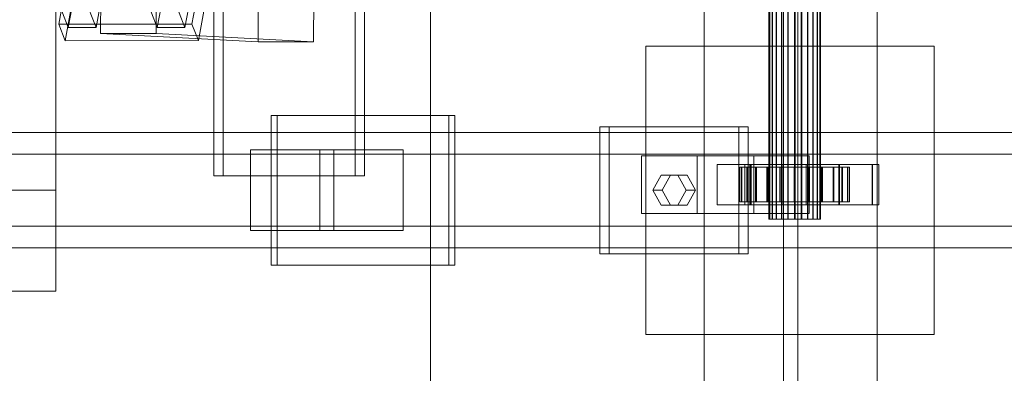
# Model space of a CAD drawing. Header units: millimetres. Extents: x -4738 to 65662, y -68080 to 6847.
# Tile 474 of 656: x 8966 to 9307, y -18494 to -18371. Entities that reach past the tile are written whole.
import ezdxf

# ---------------------------------------------------------------- set-up
doc = ezdxf.new("R2010")
doc.units = ezdxf.units.MM
for name, color, linetype, lineweight in [('COTAS_O', 1, 'Continuous', 0), ('superior_C01', 7, 'Continuous', 0), ('superior_mezcladora', 7, 'Continuous', 0)]:
    doc.layers.add(name, color=color, linetype=linetype, lineweight=lineweight)
doc.dimstyles.new('R19_100', dxfattribs={"dimtxt": 250, "dimasz": 150, "dimexe": 150, "dimexo": 80, "dimgap": 100, "dimtad": 1, "dimtih": 1, "dimtoh": 1, "dimdsep": 46, "dimcen": 0.09, "dimadec": 0, "dimazin": 0, "dimtfac": 1, "dimtdec": 4, "dimtofl": 0, "dimtmove": 0, "dimatfit": 3, "dimfxl": 1, "dimtolj": 1, "dimtzin": 0, "dimarcsym": 0})

# ---------------------------------------------------------------- blocks, each defined once
blk = doc.blocks.new('DIM_R30_39')
at = {"layer": 'COTAS_O'}
for p, q in [((9108.38, -17350), (9063.38, -17500)), ((9808.38, -17350), (9108.38, -17350)), ((9108.38, -18650), (9108.38, -17350)), ((9108.38, -17350), (9153.38, -17500)), ((9108.38, -18650), (9063.38, -18500)), ((9108.38, -18650), (9153.38, -18500)), ((9808.38, -18650), (9108.38, -18650))]:
    blk.add_line(p, q, dxfattribs=at)
blk.add_text('1300 O', height=250, rotation=90, dxfattribs=at).set_placement((9008.38, -18000))

msp = doc.modelspace()

# ---------------------------------------------------------------- linework, layer by layer
at = {"layer": 'superior_C01'}
for p, q in [((9203.297, -17020), (9203.297, -18980)), ((9230.797, -17020), (9230.797, -18980)), ((9235.797, -18980), (9235.797, -17020)), ((9263.297, -18980), (9263.297, -17020)), ((9225.663, -18440), (9225.663, -17560)), ((9225.944, -18440), (9225.944, -17560)), ((9225.996, -18440), (9225.996, -17560)), ((9226.819, -18440), (9226.819, -17560)), ((9226.919, -18440), (9226.919, -17560)), ((9228.228, -18440), (9228.228, -17560)), ((9228.37, -18440), (9228.37, -17560)), ((9230.076, -18440), (9230.076, -17560)), ((9230.25, -18440), (9230.25, -17560)), ((9232.236, -18440), (9232.236, -17560)), ((9232.431, -18440), (9232.431, -17560)), ((9234.562, -18440), (9234.562, -17560)), ((9234.763, -18440), (9234.763, -17560)), ((9236.895, -18440), (9236.895, -17560)), ((9237.089, -18440), (9237.089, -17560)), ((9239.075, -18440), (9239.075, -17560)), ((9239.25, -18440), (9239.25, -17560)), ((9240.955, -18440), (9240.955, -17560)), ((9241.098, -18440), (9241.098, -17560)), ((9242.406, -18440), (9242.406, -17560)), ((9242.507, -18440), (9242.507, -17560)), ((9243.329, -17560), (9243.329, -18440)), ((9243.382, -18440), (9243.382, -17560)), ((9243.662, -18440), (9243.662, -17560)), ((9033.245, -17575), (9033.245, -18425)), ((9036.481, -18425), (9036.481, -17575)), ((9082.164, -18425), (9082.164, -17575)), ((9085.399, -17575), (9085.399, -18425)), ((8972.08, -18346.02), (8982.712, -18373.551)), ((8992.342, -18373.539), (8981.709, -18346.008)), ((9002.894, -18345.981), (9013.527, -18373.513)), ((9023.157, -18373.501), (9012.524, -18345.969)), ((8993.972, -18357.646), (8993.904, -18375.644)), ((9013.163, -18375.644), (9013.231, -18357.646)), ((8981.532, -18360.939), (8979.38, -18372.408)), ((8982.712, -18373.551), (8984.864, -18362.083)), ((8994.494, -18362.071), (8992.342, -18373.539)), ((9013.527, -18373.513), (9015.679, -18362.045)), ((9025.309, -18362.033), (9023.157, -18373.501)), ((9025.603, -18372.35), (9027.755, -18360.882)), ((9048.535, -18378.512), (9048.604, -18360.514)), ((9067.863, -18360.514), (9067.794, -18378.512)), ((8981.596, -18378.143), (8983.747, -18366.675)), ((9029.97, -18366.618), (9027.818, -18378.086)), ((8979.38, -18372.408), (9025.603, -18372.35)), ((8979.38, -18372.408), (8981.596, -18378.143)), ((9027.818, -18378.086), (9025.603, -18372.35)), ((8992.342, -18373.539), (8982.712, -18373.551)), ((8993.904, -18375.644), (9013.163, -18375.644)), ((9048.535, -18378.512), (8993.904, -18375.644)), ((9067.794, -18378.512), (9013.163, -18375.644)), ((9023.157, -18373.501), (9013.527, -18373.513)), ((9027.818, -18378.086), (8981.596, -18378.143)), ((9067.794, -18378.512), (9048.535, -18378.512)), ((9183.027, -18480), (9183.027, -18380)), ((9183.027, -18380), (9283.027, -18380)), ((9283.027, -18380), (9283.027, -18480)), ((9114.665, -18404), (9053.035, -18404)), ((9053.035, -18404), (9053.035, -18456)), ((9055.192, -18404), (9053.035, -18404)), ((9055.192, -18456), (9055.192, -18404)), ((9055.192, -18404), (9116.821, -18404)), ((9114.665, -18456), (9114.665, -18404)), ((9114.665, -18404), (9116.821, -18404)), ((9116.821, -18404), (9116.821, -18456)), ((9528.163, -18410), (8372.601, -18410)), ((8383.386, -18410), (9538.948, -18410)), ((9605.003, -18410), (8449.442, -18410)), ((8462.923, -18410), (9618.484, -18410)), ((9215.275, -18408), (9167.126, -18408)), ((9167.126, -18408), (9167.126, -18452)), ((9170.362, -18408), (9167.126, -18408)), ((9170.362, -18452), (9170.362, -18408)), ((9170.362, -18408), (9218.51, -18408)), ((9215.275, -18452), (9215.275, -18408)), ((9215.275, -18408), (9218.51, -18408)), ((9218.51, -18408), (9218.51, -18452)), ((9074.845, -18416), (9045.956, -18416)), ((9045.956, -18416), (9045.956, -18444)), ((9069.944, -18416), (9045.956, -18416)), ((9069.944, -18444), (9069.944, -18416)), ((9069.944, -18416), (9098.833, -18416)), ((9074.845, -18444), (9074.845, -18416)), ((9074.845, -18416), (9098.833, -18416)), ((9098.833, -18416), (9098.833, -18444)), ((9526.231, -18417.5), (8448.858, -18417.5)), ((8463.506, -18417.5), (9540.879, -18417.5)), ((9200.83, -18418), (9181.571, -18418)), ((9181.571, -18418), (9181.571, -18438)), ((9220.45, -18418), (9181.571, -18418)), ((9200.83, -18438), (9200.83, -18418)), ((9200.83, -18418), (9239.709, -18418)), ((9220.45, -18438), (9220.45, -18418)), ((9220.45, -18418), (9239.709, -18418)), ((9239.709, -18418), (9239.709, -18438)), ((9219.371, -18421), (9207.815, -18421)), ((9207.815, -18421), (9207.815, -18435)), ((9219.139, -18421), (9207.815, -18421)), ((9216.256, -18422), (9215.664, -18422)), ((9215.664, -18422), (9225.663, -18422)), ((9215.664, -18434), (9215.664, -18422)), ((9215.664, -18422), (9216.366, -18422)), ((9218.103, -18422), (9216.256, -18422)), ((9216.256, -18422), (9225.944, -18422)), ((9216.256, -18434), (9216.256, -18422)), ((9216.366, -18422), (9225.996, -18422)), ((9216.366, -18434), (9216.366, -18422)), ((9216.366, -18422), (9218.316, -18422)), ((9261.664, -18421), (9217.368, -18421)), ((9217.368, -18421), (9217.368, -18435)), ((9219.524, -18421), (9217.368, -18421)), ((9221.078, -18422), (9218.103, -18422)), ((9218.103, -18422), (9226.819, -18422)), ((9218.103, -18434), (9218.103, -18422)), ((9218.316, -18422), (9226.919, -18422)), ((9218.316, -18434), (9218.316, -18422)), ((9218.316, -18422), (9221.379, -18422)), ((9219.139, -18435), (9219.139, -18421)), ((9219.139, -18421), (9230.695, -18421)), ((9219.371, -18435), (9219.371, -18421)), ((9219.371, -18421), (9230.695, -18421)), ((9219.524, -18435), (9219.524, -18421)), ((9219.524, -18421), (9263.821, -18421)), ((9224.979, -18422), (9221.078, -18422)), ((9221.078, -18422), (9228.228, -18422)), ((9221.078, -18434), (9221.078, -18422)), ((9221.379, -18422), (9228.37, -18422)), ((9221.379, -18434), (9221.379, -18422)), ((9221.379, -18422), (9225.348, -18422)), ((9229.54, -18422), (9224.979, -18422)), ((9224.979, -18422), (9230.076, -18422)), ((9224.979, -18434), (9224.979, -18422)), ((9225.348, -18422), (9230.25, -18422)), ((9225.348, -18434), (9225.348, -18422)), ((9225.348, -18422), (9229.951, -18422)), ((9225.663, -18422), (9225.944, -18422)), ((9225.663, -18422), (9225.663, -18434)), ((9225.996, -18422), (9225.663, -18422)), ((9225.944, -18422), (9226.819, -18422)), ((9225.944, -18422), (9225.944, -18434)), ((9225.996, -18422), (9225.996, -18434)), ((9226.919, -18422), (9225.996, -18422)), ((9226.819, -18422), (9228.228, -18422)), ((9226.819, -18422), (9226.819, -18434)), ((9226.919, -18422), (9226.919, -18434)), ((9228.37, -18422), (9226.919, -18422)), ((9228.228, -18422), (9230.076, -18422)), ((9228.228, -18422), (9228.228, -18434)), ((9228.37, -18422), (9228.37, -18434)), ((9230.25, -18422), (9228.37, -18422)), ((9234.45, -18422), (9229.54, -18422)), ((9229.54, -18422), (9232.236, -18422)), ((9229.54, -18434), (9229.54, -18422)), ((9229.951, -18422), (9232.431, -18422)), ((9229.951, -18434), (9229.951, -18422)), ((9229.951, -18422), (9234.875, -18422)), ((9230.076, -18422), (9232.236, -18422)), ((9230.076, -18422), (9230.076, -18434)), ((9230.25, -18422), (9230.25, -18434)), ((9232.431, -18422), (9230.25, -18422)), ((9230.695, -18421), (9230.695, -18435)), ((9232.236, -18422), (9234.562, -18422)), ((9232.236, -18422), (9232.236, -18434)), ((9232.431, -18422), (9232.431, -18434)), ((9234.763, -18422), (9232.431, -18422)), ((9239.375, -18422), (9234.45, -18422)), ((9234.45, -18422), (9234.562, -18422)), ((9234.45, -18434), (9234.45, -18422)), ((9234.562, -18422), (9236.895, -18422)), ((9234.562, -18422), (9234.562, -18434)), ((9234.875, -18422), (9234.763, -18422)), ((9234.763, -18422), (9234.763, -18434)), ((9237.089, -18422), (9234.763, -18422)), ((9234.875, -18434), (9234.875, -18422)), ((9234.875, -18422), (9239.785, -18422)), ((9239.375, -18422), (9236.895, -18422)), ((9236.895, -18422), (9239.075, -18422)), ((9236.895, -18422), (9236.895, -18434)), ((9239.785, -18422), (9237.089, -18422)), ((9237.089, -18422), (9237.089, -18434)), ((9239.25, -18422), (9237.089, -18422)), ((9250.186, -18421), (9238.63, -18421)), ((9238.63, -18421), (9238.63, -18435)), ((9249.954, -18421), (9238.63, -18421)), ((9243.978, -18422), (9239.075, -18422)), ((9239.075, -18422), (9240.955, -18422)), ((9239.075, -18422), (9239.075, -18434)), ((9244.346, -18422), (9239.25, -18422)), ((9239.25, -18422), (9239.25, -18434)), ((9241.098, -18422), (9239.25, -18422)), ((9243.978, -18422), (9239.375, -18422)), ((9239.375, -18434), (9239.375, -18422)), ((9239.785, -18434), (9239.785, -18422)), ((9239.785, -18422), (9244.346, -18422)), ((9247.947, -18422), (9240.955, -18422)), ((9240.955, -18422), (9242.406, -18422)), ((9240.955, -18422), (9240.955, -18434)), ((9248.247, -18422), (9241.098, -18422)), ((9241.098, -18422), (9241.098, -18434)), ((9242.507, -18422), (9241.098, -18422)), ((9251.01, -18422), (9242.406, -18422)), ((9242.406, -18422), (9243.329, -18422)), ((9242.406, -18422), (9242.406, -18434)), ((9251.223, -18422), (9242.507, -18422)), ((9242.507, -18422), (9242.507, -18434)), ((9243.382, -18422), (9242.507, -18422)), ((9243.329, -18422), (9252.959, -18422)), ((9243.329, -18434), (9243.329, -18422)), ((9243.329, -18422), (9243.662, -18422)), ((9253.069, -18422), (9243.382, -18422)), ((9243.382, -18422), (9243.382, -18434)), ((9243.662, -18422), (9243.382, -18422)), ((9253.662, -18422), (9243.662, -18422)), ((9243.662, -18422), (9243.662, -18434)), ((9247.947, -18422), (9243.978, -18422)), ((9243.978, -18434), (9243.978, -18422)), ((9244.346, -18434), (9244.346, -18422)), ((9244.346, -18422), (9248.247, -18422)), ((9251.01, -18422), (9247.947, -18422)), ((9247.947, -18434), (9247.947, -18422)), ((9248.247, -18434), (9248.247, -18422)), ((9248.247, -18422), (9251.223, -18422)), ((9249.954, -18435), (9249.954, -18421)), ((9249.954, -18421), (9261.51, -18421)), ((9250.186, -18435), (9250.186, -18421)), ((9250.186, -18421), (9261.51, -18421)), ((9252.959, -18422), (9251.01, -18422)), ((9251.01, -18434), (9251.01, -18422)), ((9251.223, -18434), (9251.223, -18422)), ((9251.223, -18422), (9253.069, -18422)), ((9252.959, -18422), (9252.959, -18434)), ((9253.662, -18422), (9252.959, -18422)), ((9253.069, -18434), (9253.069, -18422)), ((9253.069, -18422), (9253.662, -18422)), ((9253.662, -18434), (9253.662, -18422)), ((9261.51, -18421), (9261.51, -18435)), ((9261.664, -18435), (9261.664, -18421)), ((9261.664, -18421), (9263.821, -18421)), ((9263.821, -18421), (9263.821, -18435)), ((9033.245, -18425), (9082.164, -18425)), ((9033.245, -18425), (9036.481, -18425)), ((9085.399, -18425), (9036.481, -18425)), ((9085.399, -18425), (9082.164, -18425)), ((9185.423, -18430), (9188.312, -18424.804)), ((9188.312, -18424.804), (9194.09, -18424.804)), ((9191.547, -18424.804), (9188.312, -18424.804)), ((9191.547, -18424.804), (9188.658, -18430)), ((9197.325, -18424.804), (9191.547, -18424.804)), ((9194.09, -18424.804), (9196.978, -18430)), ((9197.325, -18424.804), (9194.09, -18424.804)), ((9200.214, -18430), (9197.325, -18424.804)), ((9188.312, -18435.196), (9185.423, -18430)), ((9185.423, -18430), (9188.658, -18430)), ((9188.658, -18430), (9191.547, -18435.196)), ((9196.978, -18430), (9194.09, -18435.196)), ((9200.214, -18430), (9196.978, -18430)), ((9197.325, -18435.196), (9200.214, -18430)), ((9225.663, -18434), (9215.664, -18434)), ((9215.664, -18434), (9216.256, -18434)), ((9216.366, -18434), (9215.664, -18434)), ((9225.944, -18434), (9216.256, -18434)), ((9216.256, -18434), (9218.103, -18434)), ((9225.996, -18434), (9216.366, -18434)), ((9218.316, -18434), (9216.366, -18434)), ((9226.819, -18434), (9218.103, -18434)), ((9218.103, -18434), (9221.078, -18434)), ((9226.919, -18434), (9218.316, -18434)), ((9221.379, -18434), (9218.316, -18434)), ((9228.228, -18434), (9221.078, -18434)), ((9221.078, -18434), (9224.979, -18434)), ((9228.37, -18434), (9221.379, -18434)), ((9225.348, -18434), (9221.379, -18434)), ((9230.076, -18434), (9224.979, -18434)), ((9224.979, -18434), (9229.54, -18434)), ((9230.25, -18434), (9225.348, -18434)), ((9229.951, -18434), (9225.348, -18434)), ((9225.944, -18434), (9225.663, -18434)), ((9225.663, -18434), (9225.996, -18434)), ((9226.819, -18434), (9225.944, -18434)), ((9225.996, -18434), (9226.919, -18434)), ((9228.228, -18434), (9226.819, -18434)), ((9226.919, -18434), (9228.37, -18434)), ((9230.076, -18434), (9228.228, -18434)), ((9228.37, -18434), (9230.25, -18434)), ((9232.236, -18434), (9229.54, -18434)), ((9229.54, -18434), (9234.45, -18434)), ((9232.431, -18434), (9229.951, -18434)), ((9234.875, -18434), (9229.951, -18434)), ((9232.236, -18434), (9230.076, -18434)), ((9230.25, -18434), (9232.431, -18434)), ((9234.562, -18434), (9232.236, -18434)), ((9232.431, -18434), (9234.763, -18434)), ((9234.562, -18434), (9234.45, -18434)), ((9234.45, -18434), (9239.375, -18434)), ((9236.895, -18434), (9234.562, -18434)), ((9234.763, -18434), (9234.875, -18434)), ((9234.763, -18434), (9237.089, -18434)), ((9239.785, -18434), (9234.875, -18434)), ((9239.075, -18434), (9236.895, -18434)), ((9236.895, -18434), (9239.375, -18434)), ((9237.089, -18434), (9239.785, -18434)), ((9237.089, -18434), (9239.25, -18434)), ((9240.955, -18434), (9239.075, -18434)), ((9239.075, -18434), (9243.978, -18434)), ((9239.25, -18434), (9244.346, -18434)), ((9239.25, -18434), (9241.098, -18434)), ((9239.375, -18434), (9243.978, -18434)), ((9244.346, -18434), (9239.785, -18434)), ((9242.406, -18434), (9240.955, -18434)), ((9240.955, -18434), (9247.947, -18434)), ((9241.098, -18434), (9248.247, -18434)), ((9241.098, -18434), (9242.507, -18434)), ((9243.329, -18434), (9242.406, -18434)), ((9242.406, -18434), (9251.01, -18434)), ((9242.507, -18434), (9251.223, -18434)), ((9242.507, -18434), (9243.382, -18434)), ((9252.959, -18434), (9243.329, -18434)), ((9243.662, -18434), (9243.329, -18434)), ((9243.382, -18434), (9253.069, -18434)), ((9243.382, -18434), (9243.662, -18434)), ((9243.662, -18434), (9253.662, -18434)), ((9243.978, -18434), (9247.947, -18434)), ((9248.247, -18434), (9244.346, -18434)), ((9247.947, -18434), (9251.01, -18434)), ((9251.223, -18434), (9248.247, -18434)), ((9251.01, -18434), (9252.959, -18434)), ((9253.069, -18434), (9251.223, -18434)), ((9252.959, -18434), (9253.662, -18434)), ((9253.662, -18434), (9253.069, -18434)), ((9194.09, -18435.196), (9188.312, -18435.196)), ((9191.547, -18435.196), (9188.312, -18435.196)), ((9191.547, -18435.196), (9197.325, -18435.196)), ((9197.325, -18435.196), (9194.09, -18435.196)), ((9207.815, -18435), (9219.371, -18435)), ((9207.815, -18435), (9219.139, -18435)), ((9217.368, -18435), (9261.664, -18435)), ((9217.368, -18435), (9219.524, -18435)), ((9230.695, -18435), (9219.139, -18435)), ((9230.695, -18435), (9219.371, -18435)), ((9263.821, -18435), (9219.524, -18435)), ((9238.63, -18435), (9250.186, -18435)), ((9238.63, -18435), (9249.954, -18435)), ((9261.51, -18435), (9249.954, -18435)), ((9261.51, -18435), (9250.186, -18435)), ((9263.821, -18435), (9261.664, -18435)), ((9181.571, -18438), (9200.83, -18438)), ((9181.571, -18438), (9220.45, -18438)), ((9239.709, -18438), (9200.83, -18438)), ((9239.709, -18438), (9220.45, -18438)), ((9225.996, -18440), (9225.663, -18440)), ((9225.663, -18440), (9225.944, -18440)), ((9225.944, -18440), (9226.819, -18440)), ((9226.919, -18440), (9225.996, -18440)), ((9226.819, -18440), (9228.228, -18440)), ((9228.37, -18440), (9226.919, -18440)), ((9228.228, -18440), (9230.076, -18440)), ((9230.25, -18440), (9228.37, -18440)), ((9230.076, -18440), (9232.236, -18440)), ((9232.431, -18440), (9230.25, -18440)), ((9232.236, -18440), (9234.562, -18440)), ((9234.763, -18440), (9232.431, -18440)), ((9234.562, -18440), (9236.895, -18440)), ((9237.089, -18440), (9234.763, -18440)), ((9236.895, -18440), (9239.075, -18440)), ((9239.25, -18440), (9237.089, -18440)), ((9239.075, -18440), (9240.955, -18440)), ((9241.098, -18440), (9239.25, -18440)), ((9240.955, -18440), (9242.406, -18440)), ((9242.507, -18440), (9241.098, -18440)), ((9242.406, -18440), (9243.329, -18440)), ((9243.382, -18440), (9242.507, -18440)), ((9243.329, -18440), (9243.662, -18440)), ((9243.662, -18440), (9243.382, -18440)), ((8448.858, -18442.5), (9526.231, -18442.5)), ((8463.506, -18442.5), (9540.879, -18442.5)), ((9045.956, -18444), (9074.845, -18444)), ((9045.956, -18444), (9069.944, -18444)), ((9098.833, -18444), (9069.944, -18444)), ((9098.833, -18444), (9074.845, -18444)), ((8372.601, -18450), (9528.163, -18450)), ((8383.386, -18450), (9538.948, -18450)), ((8449.442, -18450), (9605.003, -18450)), ((8462.923, -18450), (9618.484, -18450)), ((9167.126, -18452), (9215.275, -18452)), ((9167.126, -18452), (9170.362, -18452)), ((9218.51, -18452), (9170.362, -18452)), ((9218.51, -18452), (9215.275, -18452)), ((9053.035, -18456), (9114.665, -18456)), ((9053.035, -18456), (9055.192, -18456)), ((9116.821, -18456), (9055.192, -18456)), ((9116.821, -18456), (9114.665, -18456)), ((9283.027, -18480), (9183.027, -18480))]:
    msp.add_line(p, q, dxfattribs=at)
at = {"layer": 'superior_mezcladora'}
for p, q in [((8978.381, -17705), (8978.381, -18465)), ((8978.381, -18350), (8978.381, -18430)), ((8978.381, -18430), (8898.381, -18430)), ((8978.381, -18465), (8558.381, -18465))]:
    msp.add_line(p, q, dxfattribs=at)

# ---------------------------------------------------------------- dimensions: what is measured, and where the dimension line sits
at = {"layer": 'COTAS_O'}
dim = msp.add_aligned_dim(p1=(9808.381, -18650), p2=(9808.381, -17350), distance=700, text='<> O', dimstyle='R19_100', dxfattribs=at)
dim.commit()
dim.dimension.update_dxf_attribs({"geometry": 'DIM_R30_39', "text_midpoint": (9108.381, -18000)})

doc.saveas('drawing.dxf')
